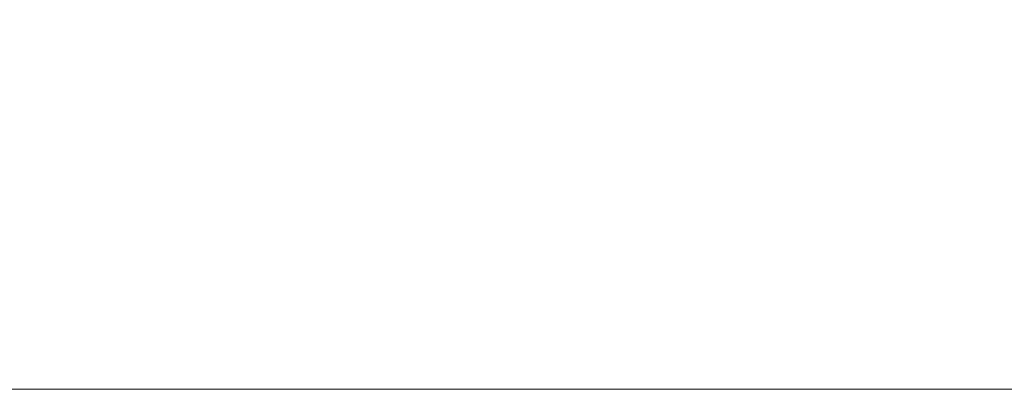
# Model space of a CAD drawing. Header units: inches. Extents: x -434 to -309, y 19 to 75.
# Tile 604 of 656: x -363 to -355, y 19 to 22. Entities that reach past the tile are written whole.
import ezdxf

# ---------------------------------------------------------------- set-up
doc = ezdxf.new("R2010")
doc.units = ezdxf.units.IN
doc.header["$MEASUREMENT"] = 0
doc.layers.add('A-FLOR-STRS', color=2, linetype='Continuous', lineweight=9)

# ---------------------------------------------------------------- blocks, each defined once
blk = doc.blocks.new('Stair - Stairs-902674-_3D_')
at = {"layer": 'A-FLOR-STRS'}
mesh = blk.add_polyface(dxfattribs=at)
corners = [(-353.5082, 75.0116, 36.5217), (-365.5082, 75.0116, 36.5217), (-365.5082, 19.0116, 36.5217), (-353.5082, 19.0116, 36.5217)]
mesh.append_faces([[corners[k] for k in face] for face in [(2, 3, 0, 1)]])
mesh = blk.add_polyface(dxfattribs=at)
corners = [(-353.5082, 75.0116, 34.5217), (-353.5082, 19.0116, 34.5217), (-365.5082, 19.0116, 34.5217), (-365.5082, 75.0116, 34.5217)]
mesh.append_faces([[corners[k] for k in face] for face in [(2, 3, 0, 1)]])
mesh = blk.add_polyface(dxfattribs=at)
corners = [(-353.5082, 19.0116, 36.5217), (-365.5082, 19.0116, 36.5217), (-365.5082, 19.0116, 34.5217), (-353.5082, 19.0116, 34.5217)]
mesh.append_faces([[corners[k] for k in face] for face in [(0, 1, 2, 3)]])

msp = doc.modelspace()

# ---------------------------------------------------------------- block references
at = {"layer": 'A-FLOR-STRS'}
msp.add_blockref('Stair - Stairs-902674-_3D_', (0, 0), dxfattribs=at)

doc.saveas('drawing.dxf')
